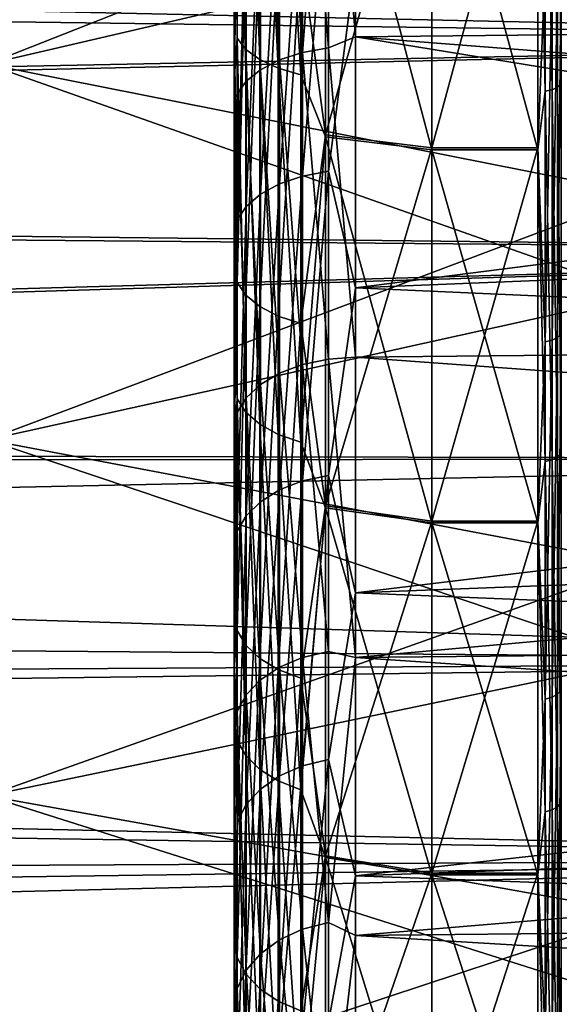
# Model space of a CAD drawing. Header units: metres. Extents: x -22 to 73, y -229 to 22.
# Tile 283 of 447: x 45.03 to 47.22, y -12.16 to -8.17. Entities that reach past the tile are written whole.
import ezdxf

# ---------------------------------------------------------------- set-up
doc = ezdxf.new("R2010")
doc.units = ezdxf.units.M
doc.layers.add('solid_509500_SW0001', color=7, linetype='CONTINUOUS')

msp = doc.modelspace()

# ---------------------------------------------------------------- linework, layer by layer
at = {"layer": 'solid_509500_SW0001'}
for points in [[(45.900002, -14.800501, 79.019104), (45.900002, -5.292499, 85.676674), (45.900002, -3.656721, 86.086014)], [(45.900002, -9.825835, 82.032745), (45.900002, -14.800501, 79.019104), (45.900002, -3.656721, 86.086014)], [(45.900002, -8.495958, 82.875603), (45.900002, -9.825835, 82.032745), (45.900002, -3.656721, 86.086014)], [(45.900002, -7.088148, 83.595612), (45.900002, -8.495958, 82.875603), (45.900002, -3.656721, 86.086014)], [(45.900002, -13.732786, 80.324203), (45.900002, -6.884075, 85.11972), (45.900002, -5.292499, 85.676674)], [(45.900002, -14.800501, 79.019104), (45.900002, -13.732786, 80.324203), (45.900002, -5.292499, 85.676674)], [(45.911854, -6.718363, 50.698425), (45.911854, -8.246448, 51.372402), (45.900002, -6.886304, 50.881172)], [(45.946892, -8.292295, 51.279957), (45.911854, -8.246448, 51.372402), (45.911854, -6.718363, 50.698425)], [(45.946892, -6.755715, 50.602234), (45.946892, -8.292295, 51.279957), (45.911854, -6.718363, 50.698425)], [(44.900002, -6.764016, 49.977497), (44.900002, -8.35231, 50.656372), (47.549999, -7.735207, 50.37249)], [(44.900002, -8.35231, 85.343628), (44.900002, -6.764016, 86.022499), (47.549999, -7.307065, 85.80925)], [(45.900002, -6.755141, 52.257286), (45.900002, -6.886304, 50.881172), (45.900002, -8.42032, 51.581303)], [(45.900002, -8.179381, 52.947998), (45.900002, -6.755141, 52.257286), (45.900002, -8.42032, 51.581303)], [(45.91214, -7.651793, 52.795547), (45.900002, -6.755141, 52.257286), (45.900002, -8.179381, 52.947998)], [(46.003456, -8.33368, 51.19651), (45.946892, -8.292295, 51.279957), (45.946892, -6.755715, 50.602234)], [(46.003456, -6.789432, 50.515404), (46.003456, -8.33368, 51.19651), (45.946892, -6.755715, 50.602234)], [(46.078857, -8.368638, 51.126026), (46.003456, -8.33368, 51.19651), (46.003456, -6.789432, 50.515404)], [(46.078857, -6.817911, 50.442062), (46.078857, -8.368638, 51.126026), (46.003456, -6.789432, 50.515404)], [(46.169514, -8.395508, 51.07185), (46.078857, -8.368638, 51.126026), (46.078857, -6.817911, 50.442062)], [(46.169514, -6.839801, 50.385689), (46.169514, -8.395508, 51.07185), (46.078857, -6.817911, 50.442062)], [(46.169514, -6.839801, 50.385689), (46.270592, -7.073465, 50.435886), (46.169514, -8.395508, 51.07185)], [(45.900002, -12.550391, 81.52639), (45.900002, -8.418159, 84.419807), (45.900002, -6.884075, 85.11972)], [(45.911854, -7.751321, 84.864105), (45.900002, -6.884075, 85.11972), (45.900002, -8.418159, 84.419807)], [(45.900002, -13.732786, 80.324203), (45.900002, -12.550391, 81.52639), (45.900002, -6.884075, 85.11972)], [(45.911854, -8.246448, 51.372402), (45.900002, -8.42032, 51.581303), (45.900002, -6.886304, 50.881172)], [(46.28146, -6.959199, 83.120453), (46.391273, -6.873407, 83.144073), (46.391273, -8.241405, 82.445274)], [(46.391273, -8.241405, 82.445274), (46.391273, -6.873407, 83.144073), (53.890381, -8.165112, 82.338097)], [(47.159607, -6.893928, 50.2463), (47.159607, -8.461945, 50.937889), (47.12904, -7.116448, 50.329159)], [(47.187275, -6.888888, 50.259277), (47.187275, -8.455759, 50.950359), (47.159607, -6.893928, 50.2463)], [(47.187275, -8.455759, 50.950359), (47.159607, -8.461945, 50.937889), (47.159607, -6.893928, 50.2463)], [(47.209358, -6.881027, 50.279522), (47.209358, -8.446109, 50.969818), (47.187275, -6.888888, 50.259277)], [(47.209358, -8.446109, 50.969818), (47.187275, -8.455759, 50.950359), (47.187275, -6.888888, 50.259277)], [(47.223732, -6.871096, 50.305096), (47.223732, -8.43392, 50.994396), (47.209358, -6.881027, 50.279522)], [(47.223732, -8.43392, 50.994396), (47.209358, -8.446109, 50.969818), (47.209358, -6.881027, 50.279522)], [(46.084198, -7.000214, 83.209564), (46.177361, -6.975108, 83.155014), (46.177361, -8.305513, 82.468765)], [(46.177361, -6.975108, 83.155014), (46.28146, -6.959199, 83.120453), (46.28146, -8.286571, 82.435768)], [(46.177361, -8.305513, 82.468765), (46.177361, -6.975108, 83.155014), (46.28146, -8.286571, 82.435768)], [(46.28146, -8.286571, 82.435768), (46.28146, -6.959199, 83.120453), (46.391273, -8.241405, 82.445274)], [(46.006557, -7.033284, 83.281418), (46.084198, -7.000214, 83.209564), (46.084198, -8.335408, 82.520844)], [(46.084198, -8.335408, 82.520844), (46.084198, -7.000214, 83.209564), (46.177361, -8.305513, 82.468765)], [(45.94825, -7.072692, 83.367043), (46.006557, -7.033284, 83.281418), (46.006557, -8.374785, 82.589439)], [(46.006557, -8.374785, 82.589439), (46.006557, -7.033284, 83.281418), (46.084198, -8.335408, 82.520844)], [(45.91214, -7.116504, 83.462234), (45.900002, -8.495958, 82.875603), (45.900002, -7.088148, 83.595612)], [(45.91214, -7.116504, 83.462234), (45.94825, -7.072692, 83.367043), (45.94825, -8.421711, 82.671188)], [(45.94825, -8.421711, 82.671188), (45.94825, -7.072692, 83.367043), (46.006557, -8.374785, 82.589439)], [(46.169514, -7.891431, 85.16893), (46.270592, -8.638904, 84.849373), (46.270592, -7.064972, 85.567528)], [(46.169514, -8.395508, 51.07185), (46.270592, -7.073465, 50.435886), (46.270592, -8.647049, 51.154808)], [(46.270592, -7.064972, 85.567528), (46.270592, -8.638904, 84.849373), (46.700001, -7.10778, 85.674332)], [(46.270592, -7.073465, 50.435886), (46.700001, -7.11661, 50.329224), (46.700001, -8.699568, 51.052433)], [(46.270592, -8.647049, 51.154808), (46.270592, -7.073465, 50.435886), (46.700001, -8.699568, 51.052433)], [(45.91214, -8.473879, 82.76207), (45.900002, -8.495958, 82.875603), (45.91214, -7.116504, 83.462234)], [(45.91214, -8.473879, 82.76207), (45.91214, -7.116504, 83.462234), (45.94825, -8.421711, 82.671188)], [(46.270592, -8.638904, 84.849373), (46.700001, -8.691408, 84.951752), (46.700001, -7.10778, 85.674332)], [(47.12904, -7.107903, 85.674278), (46.700001, -7.10778, 85.674332), (46.700001, -8.691408, 84.951752)], [(47.12904, -8.691399, 84.951759), (47.12904, -7.107903, 85.674278), (46.700001, -8.691408, 84.951752)], [(47.12904, -7.116448, 50.329159), (47.12904, -8.699594, 51.052444), (46.700001, -7.11661, 50.329224)], [(47.12904, -8.699594, 51.052444), (46.700001, -8.699568, 51.052433), (46.700001, -7.11661, 50.329224)], [(47.159607, -7.953879, 85.304794), (47.12904, -7.107903, 85.674278), (47.12904, -8.691399, 84.951759)], [(47.159607, -8.461945, 50.937889), (47.12904, -8.699594, 51.052444), (47.12904, -7.116448, 50.329159)], [(44.900002, -8.35231, 85.343628), (47.549999, -7.307065, 85.80925), (47.549999, -8.876768, 85.081146)], [(50.400002, -7.378871, 48.339069), (50.400002, -8.253526, 48.689919), (23.489525, -7.88971, 48.538437)], [(50.400002, -8.253526, 87.310081), (50.400002, -7.378871, 87.660934), (23.572094, -7.667694, 87.550102)], [(46.177361, -8.805407, 53.829906), (46.28146, -8.785324, 53.862225), (46.28146, -7.482656, 53.13163)], [(46.177361, -7.499761, 53.097641), (46.177361, -8.805407, 53.829906), (46.28146, -7.482656, 53.13163)], [(46.28146, -7.482656, 53.13163), (46.28146, -8.785324, 53.862225), (46.391273, -7.94308, 53.388557)], [(46.006557, -8.878848, 53.711723), (46.084198, -8.8371, 53.778904), (46.084198, -7.526755, 53.044003)], [(46.006557, -7.562313, 52.973351), (46.006557, -8.878848, 53.711723), (46.084198, -7.526755, 53.044003)], [(46.084198, -8.8371, 53.778904), (46.177361, -8.805407, 53.829906), (46.177361, -7.499761, 53.097641)], [(46.084198, -7.526755, 53.044003), (46.084198, -8.8371, 53.778904), (46.177361, -7.499761, 53.097641)], [(45.94825, -8.928597, 53.631664), (46.006557, -8.878848, 53.711723), (46.006557, -7.562313, 52.973351)], [(45.94825, -7.604686, 52.889153), (45.94825, -8.928597, 53.631664), (46.006557, -7.562313, 52.973351)], [(45.91214, -8.983905, 53.54266), (45.94825, -8.928597, 53.631664), (45.94825, -7.604686, 52.889153)], [(45.91214, -7.651793, 52.795547), (45.91214, -8.983905, 53.54266), (45.94825, -7.604686, 52.889153)], [(45.91214, -7.651793, 52.795547), (45.900002, -8.179381, 52.947998), (45.91214, -8.983905, 53.54266)], [(46.391273, -7.94308, 53.388557), (53.890381, -8.301043, 53.740173), (53.890381, -7.627604, 53.368881)], [(50.400002, -8.253526, 87.310081), (23.572094, -7.667694, 87.550102), (23.100544, -8.798818, 87.067795)], [(44.900002, -8.35231, 50.656372), (47.549999, -9.287823, 51.138836), (47.549999, -7.735207, 50.37249)], [(45.911854, -9.235898, 84.099037), (45.911854, -7.751321, 84.864105), (45.900002, -8.418159, 84.419807)], [(45.946892, -7.794415, 84.957863), (45.911854, -7.751321, 84.864105), (45.911854, -9.235898, 84.099037)], [(45.946892, -9.287247, 84.188545), (45.946892, -7.794415, 84.957863), (45.911854, -9.235898, 84.099037)], [(46.003456, -7.833316, 85.042496), (45.946892, -7.794415, 84.957863), (45.946892, -9.287247, 84.188545)], [(46.003456, -9.333597, 84.269341), (46.003456, -7.833316, 85.042496), (45.946892, -9.287247, 84.188545)], [(46.078857, -7.866175, 85.113983), (46.003456, -7.833316, 85.042496), (46.003456, -9.333597, 84.269341)], [(50.400002, -8.253526, 48.689919), (23.067961, -8.876417, 48.968204), (23.489525, -7.88971, 48.538437)], [(46.078857, -9.372749, 84.337585), (46.078857, -7.866175, 85.113983), (46.003456, -9.333597, 84.269341)], [(46.169514, -7.891431, 85.16893), (46.078857, -7.866175, 85.113983), (46.078857, -9.372749, 84.337585)], [(46.169514, -9.402843, 84.390038), (46.169514, -7.891431, 85.16893), (46.078857, -9.372749, 84.337585)], [(46.169514, -9.402843, 84.390038), (46.270592, -8.638904, 84.849373), (46.169514, -7.891431, 85.16893)], [(47.223732, -7.927537, 85.247482), (47.209358, -7.938994, 85.272415), (47.209358, -9.459516, 84.488831)], [(47.223732, -9.445864, 84.465027), (47.223732, -7.927537, 85.247482), (47.209358, -9.459516, 84.488831)], [(46.28146, -8.785324, 53.862225), (46.391273, -9.25737, 54.183784), (46.391273, -7.94308, 53.388557)], [(46.391273, -7.94308, 53.388557), (46.391273, -9.25737, 54.183784), (53.890381, -8.301043, 53.740173)], [(47.159607, -9.477251, 84.519745), (47.159607, -7.953879, 85.304794), (47.12904, -8.691399, 84.951759)], [(47.187275, -7.948065, 85.292145), (47.159607, -7.953879, 85.304794), (47.159607, -9.477251, 84.519745)], [(47.187275, -9.470324, 84.507668), (47.187275, -7.948065, 85.292145), (47.159607, -9.477251, 84.519745)], [(47.209358, -7.938994, 85.272415), (47.187275, -7.948065, 85.292145), (47.187275, -9.470324, 84.507668)], [(47.209358, -9.459516, 84.488831), (47.209358, -7.938994, 85.272415), (47.187275, -9.470324, 84.507668)], [(46.391273, -8.241405, 82.445274), (53.890381, -8.165112, 82.338097), (53.890381, -8.824316, 81.942078)], [(45.900002, -8.179381, 52.947998), (45.900002, -8.42032, 51.581303), (45.900002, -9.883996, 52.418537)], [(45.900002, -9.533786, 53.767223), (45.900002, -8.179381, 52.947998), (45.900002, -9.883996, 52.418537)], [(45.91214, -8.983905, 53.54266), (45.900002, -8.179381, 52.947998), (45.900002, -9.533786, 53.767223)], [(45.911854, -8.246448, 51.372402), (45.911854, -9.707761, 52.181015), (45.900002, -8.42032, 51.581303)], [(45.946892, -9.761732, 52.093067), (45.911854, -9.707761, 52.181015), (45.911854, -8.246448, 51.372402)], [(45.946892, -8.292295, 51.279957), (45.946892, -9.761732, 52.093067), (45.911854, -8.246448, 51.372402)], [(46.28146, -8.286571, 82.435768), (46.391273, -8.241405, 82.445274), (46.391273, -9.539091, 81.62323)], [(46.391273, -8.241405, 82.445274), (53.890381, -8.824316, 81.942078), (53.890381, -9.464011, 81.516006)], [(46.391273, -8.241405, 82.445274), (53.890381, -9.464011, 81.516006), (46.391273, -9.539091, 81.62323)], [(50.400002, -8.253526, 48.689919), (50.400002, -9.111559, 49.079655), (23.067961, -8.876417, 48.968204)], [(50.400002, -9.111559, 86.920349), (50.400002, -8.253526, 87.310081), (23.100544, -8.798818, 87.067795)], [(46.003456, -9.810452, 52.01368), (45.946892, -9.761732, 52.093067), (45.946892, -8.292295, 51.279957)], [(46.003456, -8.33368, 51.19651), (46.003456, -9.810452, 52.01368), (45.946892, -8.292295, 51.279957)], [(46.177361, -8.305513, 82.468765), (46.28146, -8.286571, 82.435768), (46.28146, -9.547223, 81.63485)], [(46.28146, -8.286571, 82.435768), (46.391273, -9.539091, 81.62323), (46.28146, -9.547223, 81.63485)], [(46.084198, -8.335408, 82.520844), (46.177361, -8.305513, 82.468765), (46.177361, -9.569048, 81.666016)], [(46.177361, -8.305513, 82.468765), (46.28146, -9.547223, 81.63485), (46.177361, -9.569048, 81.666016)], [(46.391273, -9.25737, 54.183784), (53.890381, -8.956152, 54.142246), (53.890381, -8.301043, 53.740173)], [(44.900002, -8.35231, 50.656372), (44.900002, -9.873354, 51.474888), (47.549999, -9.287823, 51.138836)], [(44.900002, -9.873354, 84.525116), (44.900002, -8.35231, 85.343628), (47.549999, -8.876768, 85.081146)], [(46.078857, -9.851604, 51.946621), (46.003456, -9.810452, 52.01368), (46.003456, -8.33368, 51.19651)], [(46.078857, -8.368638, 51.126026), (46.078857, -9.851604, 51.946621), (46.003456, -8.33368, 51.19651)], [(46.006557, -8.374785, 82.589439), (46.084198, -8.335408, 82.520844), (46.084198, -9.60349, 81.715202)], [(46.169514, -9.883234, 51.895077), (46.078857, -9.851604, 51.946621), (46.078857, -8.368638, 51.126026)], [(46.169514, -8.395508, 51.07185), (46.169514, -9.883234, 51.895077), (46.078857, -8.368638, 51.126026)], [(46.084198, -8.335408, 82.520844), (46.177361, -9.569048, 81.666016), (46.084198, -9.60349, 81.715202)], [(45.94825, -8.421711, 82.671188), (46.006557, -8.374785, 82.589439), (46.006557, -9.648858, 81.779999)], [(46.006557, -8.374785, 82.589439), (46.084198, -9.60349, 81.715202), (46.006557, -9.648858, 81.779999)], [(46.169514, -8.395508, 51.07185), (46.270592, -8.647049, 51.154808), (46.169514, -9.883234, 51.895077)], [(45.900002, -11.263192, 82.615608), (45.900002, -9.88194, 83.582771), (45.900002, -8.418159, 84.419807)], [(45.911854, -9.235898, 84.099037), (45.900002, -8.418159, 84.419807), (45.900002, -9.88194, 83.582771)], [(45.900002, -12.550391, 81.52639), (45.900002, -11.263192, 82.615608), (45.900002, -8.418159, 84.419807)], [(45.911854, -9.707761, 52.181015), (45.900002, -9.883996, 52.418537), (45.900002, -8.42032, 51.581303)], [(45.91214, -8.473879, 82.76207), (45.94825, -8.421711, 82.671188), (45.94825, -9.702923, 81.857208)], [(45.94825, -8.421711, 82.671188), (46.006557, -9.648858, 81.779999), (45.94825, -9.702923, 81.857208)], [(47.209358, -8.446109, 50.969818), (47.209358, -9.942802, 51.798008), (47.187275, -8.455759, 50.950359)], [(47.223732, -8.43392, 50.994396), (47.223732, -9.928453, 51.821392), (47.209358, -8.446109, 50.969818)], [(47.223732, -9.928453, 51.821392), (47.209358, -9.942802, 51.798008), (47.209358, -8.446109, 50.969818)], [(45.91214, -8.473879, 82.76207), (45.91214, -9.763027, 81.943047), (45.900002, -8.495958, 82.875603)], [(45.91214, -8.473879, 82.76207), (45.94825, -9.702923, 81.857208), (45.91214, -9.763027, 81.943047)], [(47.159607, -8.461945, 50.937889), (47.159607, -9.961444, 51.767632), (47.12904, -8.699594, 51.052444)], [(47.187275, -8.455759, 50.950359), (47.187275, -9.954163, 51.779495), (47.159607, -8.461945, 50.937889)], [(47.187275, -9.954163, 51.779495), (47.159607, -9.961444, 51.767632), (47.159607, -8.461945, 50.937889)], [(47.209358, -9.942802, 51.798008), (47.187275, -9.954163, 51.779495), (47.187275, -8.455759, 50.950359)], [(45.91214, -9.763027, 81.943047), (45.900002, -9.825835, 82.032745), (45.900002, -8.495958, 82.875603)], [(46.169514, -9.402843, 84.390038), (46.270592, -10.140717, 83.990555), (46.270592, -8.638904, 84.849373)], [(46.169514, -9.883234, 51.895077), (46.270592, -8.647049, 51.154808), (46.270592, -10.148447, 52.014351)], [(46.270592, -8.638904, 84.849373), (46.270592, -10.140717, 83.990555), (46.700001, -8.691408, 84.951752)], [(46.270592, -8.647049, 51.154808), (46.700001, -8.699568, 51.052433), (46.700001, -10.209974, 51.917122)], [(46.270592, -10.148447, 52.014351), (46.270592, -8.647049, 51.154808), (46.700001, -10.209974, 51.917122)], [(46.270592, -10.140717, 83.990555), (46.700001, -10.202467, 84.087639), (46.700001, -8.691408, 84.951752)], [(47.12904, -8.691399, 84.951759), (46.700001, -8.691408, 84.951752), (46.700001, -10.202467, 84.087639)], [(47.12904, -10.202338, 84.087723), (47.12904, -8.691399, 84.951759), (46.700001, -10.202467, 84.087639)], [(47.159607, -9.477251, 84.519745), (47.12904, -8.691399, 84.951759), (47.12904, -10.202338, 84.087723)], [(47.12904, -10.210114, 51.917213), (46.700001, -10.209974, 51.917122), (46.700001, -8.699568, 51.052433)], [(47.12904, -8.699594, 51.052444), (47.12904, -10.210114, 51.917213), (46.700001, -8.699568, 51.052433)], [(47.159607, -9.961444, 51.767632), (47.12904, -10.210114, 51.917213), (47.12904, -8.699594, 51.052444)], [(50.400002, -9.111559, 86.920349), (23.100544, -8.798818, 87.067795), (22.537712, -9.960992, 86.487259)], [(46.084198, -10.076294, 54.628307), (46.177361, -10.040155, 54.676262), (46.177361, -8.805407, 53.829906)], [(46.084198, -8.8371, 53.778904), (46.084198, -10.076294, 54.628307), (46.177361, -8.805407, 53.829906)], [(46.177361, -10.040155, 54.676262), (46.28146, -10.017257, 54.70665), (46.28146, -8.785324, 53.862225)], [(46.177361, -8.805407, 53.829906), (46.177361, -10.040155, 54.676262), (46.28146, -8.785324, 53.862225)], [(46.28146, -8.785324, 53.862225), (46.28146, -10.017257, 54.70665), (46.391273, -9.25737, 54.183784)], [(46.006557, -10.123896, 54.565136), (46.084198, -10.076294, 54.628307), (46.084198, -8.8371, 53.778904)], [(46.006557, -8.878848, 53.711723), (46.006557, -10.123896, 54.565136), (46.084198, -8.8371, 53.778904)], [(50.400002, -9.111559, 49.079655), (22.571529, -9.89175, 49.475605), (23.067961, -8.876417, 48.968204)], [(44.900002, -9.873354, 84.525116), (47.549999, -8.876768, 85.081146), (47.549999, -10.375833, 84.214333)], [(45.94825, -10.180621, 54.489861), (46.006557, -10.123896, 54.565136), (46.006557, -8.878848, 53.711723)], [(45.94825, -8.928597, 53.631664), (45.94825, -10.180621, 54.489861), (46.006557, -8.878848, 53.711723)], [(45.91214, -10.243685, 54.40617), (45.94825, -10.180621, 54.489861), (45.94825, -8.928597, 53.631664)], [(45.91214, -8.983905, 53.54266), (45.91214, -10.243685, 54.40617), (45.94825, -8.928597, 53.631664)], [(46.391273, -9.25737, 54.183784), (53.890381, -9.591736, 54.574329), (53.890381, -8.956152, 54.142246)], [(45.91214, -8.983905, 53.54266), (45.900002, -9.533786, 53.767223), (45.91214, -10.243685, 54.40617)], [(50.400002, -9.951241, 86.492508), (50.400002, -9.111559, 86.920349), (22.537712, -9.960992, 86.487259)], [(50.400002, -9.111559, 49.079655), (50.400002, -9.951241, 49.507492), (22.571529, -9.89175, 49.475605)], [(45.911854, -10.645692, 83.203621), (45.911854, -9.235898, 84.099037), (45.900002, -9.88194, 83.582771)], [(45.946892, -9.287247, 84.188545), (45.911854, -9.235898, 84.099037), (45.911854, -10.645692, 83.203621)], [(44.900002, -9.873354, 51.474888), (47.549999, -10.76449, 52.041046), (47.549999, -9.287823, 51.138836)], [(45.946892, -10.704878, 83.288147), (45.946892, -9.287247, 84.188545), (45.911854, -10.645692, 83.203621)], [(46.003456, -9.333597, 84.269341), (45.946892, -9.287247, 84.188545), (45.946892, -10.704878, 83.288147)], [(46.28146, -10.017257, 54.70665), (46.391273, -10.49268, 55.096882), (46.391273, -9.25737, 54.183784)], [(46.391273, -9.25737, 54.183784), (46.391273, -10.49268, 55.096882), (53.890381, -9.591736, 54.574329)], [(46.003456, -10.758305, 83.364449), (46.003456, -9.333597, 84.269341), (45.946892, -10.704878, 83.288147)], [(46.078857, -9.372749, 84.337585), (46.003456, -9.333597, 84.269341), (46.003456, -10.758305, 83.364449)], [(46.078857, -10.803432, 83.428902), (46.078857, -9.372749, 84.337585), (46.003456, -10.758305, 83.364449)], [(46.169514, -9.402843, 84.390038), (46.078857, -9.372749, 84.337585), (46.078857, -10.803432, 83.428902)], [(46.169514, -10.838119, 83.478439), (46.169514, -9.402843, 84.390038), (46.078857, -10.803432, 83.428902)], [(46.169514, -10.838119, 83.478439), (46.270592, -10.140717, 83.990555), (46.169514, -9.402843, 84.390038)], [(47.223732, -9.445864, 84.465027), (47.209358, -9.459516, 84.488831), (47.209358, -10.903443, 83.571732)], [(47.223732, -10.887708, 83.549255), (47.223732, -9.445864, 84.465027), (47.209358, -10.903443, 83.571732)], [(46.391273, -9.539091, 81.62323), (53.890381, -9.464011, 81.516006), (53.890381, -10.083171, 81.060616)], [(47.159607, -10.923885, 83.600922), (47.159607, -9.477251, 84.519745), (47.12904, -10.202338, 84.087723)], [(47.187275, -9.470324, 84.507668), (47.159607, -9.477251, 84.519745), (47.159607, -10.923885, 83.600922)], [(47.187275, -10.9159, 83.589523), (47.187275, -9.470324, 84.507668), (47.159607, -10.923885, 83.600922)], [(47.209358, -9.459516, 84.488831), (47.187275, -9.470324, 84.507668), (47.187275, -10.9159, 83.589523)], [(47.209358, -10.903443, 83.571732), (47.209358, -9.459516, 84.488831), (47.187275, -10.9159, 83.589523)], [(45.900002, -9.533786, 53.767223), (45.900002, -9.883996, 52.418537), (45.900002, -11.265138, 53.385895)], [(45.900002, -10.80679, 54.707962), (45.900002, -9.533786, 53.767223), (45.900002, -11.265138, 53.385895)], [(45.91214, -10.243685, 54.40617), (45.900002, -9.533786, 53.767223), (45.900002, -10.80679, 54.707962)], [(46.177361, -9.569048, 81.666016), (46.28146, -9.547223, 81.63485), (46.28146, -10.731008, 80.724152)], [(46.28146, -9.547223, 81.63485), (46.391273, -9.539091, 81.62323), (46.391273, -10.755392, 80.684959)], [(46.28146, -10.731008, 80.724152), (46.28146, -9.547223, 81.63485), (46.391273, -10.755392, 80.684959)], [(46.391273, -10.755392, 80.684959), (46.391273, -9.539091, 81.62323), (53.890381, -10.083171, 81.060616)], [(46.006557, -9.648858, 81.779999), (46.084198, -9.60349, 81.715202), (46.084198, -10.79425, 80.799141)], [(46.084198, -9.60349, 81.715202), (46.177361, -9.569048, 81.666016), (46.177361, -10.755538, 80.753235)], [(46.084198, -10.79425, 80.799141), (46.084198, -9.60349, 81.715202), (46.177361, -10.755538, 80.753235)], [(46.177361, -10.755538, 80.753235), (46.177361, -9.569048, 81.666016), (46.28146, -10.731008, 80.724152)], [(46.391273, -10.49268, 55.096882), (53.890381, -10.206871, 55.035828), (53.890381, -9.591736, 54.574329)], [(45.94825, -9.702923, 81.857208), (46.006557, -9.648858, 81.779999), (46.006557, -10.845244, 80.859604)], [(46.006557, -10.845244, 80.859604), (46.006557, -9.648858, 81.779999), (46.084198, -10.79425, 80.799141)], [(45.911854, -9.707761, 52.181015), (45.911854, -11.090468, 53.117714), (45.900002, -9.883996, 52.418537)], [(45.946892, -11.152128, 53.034973), (45.911854, -11.090468, 53.117714), (45.911854, -9.707761, 52.181015)], [(45.946892, -9.761732, 52.093067), (45.946892, -11.152128, 53.034973), (45.911854, -9.707761, 52.181015)], [(45.91214, -9.763027, 81.943047), (45.94825, -9.702923, 81.857208), (45.94825, -10.906013, 80.931664)], [(45.94825, -10.906013, 80.931664), (45.94825, -9.702923, 81.857208), (46.006557, -10.845244, 80.859604)], [(45.91214, -10.973569, 81.011765), (45.900002, -9.825835, 82.032745), (45.91214, -9.763027, 81.943047)], [(45.91214, -10.973569, 81.011765), (45.91214, -9.763027, 81.943047), (45.94825, -10.906013, 80.931664)], [(46.003456, -11.207787, 52.960285), (45.946892, -11.152128, 53.034973), (45.946892, -9.761732, 52.093067)], [(46.003456, -9.810452, 52.01368), (46.003456, -11.207787, 52.960285), (45.946892, -9.761732, 52.093067)], [(45.900002, -11.072708, 81.07135), (45.900002, -14.800501, 79.019104), (45.900002, -9.825835, 82.032745)], [(45.91214, -10.973569, 81.011765), (45.900002, -11.072708, 81.07135), (45.900002, -9.825835, 82.032745)], [(46.078857, -11.2548, 52.897198), (46.003456, -11.207787, 52.960285), (46.003456, -9.810452, 52.01368)], [(46.078857, -9.851604, 51.946621), (46.078857, -11.2548, 52.897198), (46.003456, -9.810452, 52.01368)], [(44.900002, -9.873354, 51.474888), (44.900002, -11.3149, 52.426449), (47.549999, -10.76449, 52.041046)], [(44.900002, -11.3149, 83.573555), (44.900002, -9.873354, 84.525116), (47.549999, -10.375833, 84.214333)], [(45.911854, -10.645692, 83.203621), (45.900002, -9.88194, 83.582771), (45.900002, -11.263192, 82.615608)], [(45.911854, -11.090468, 53.117714), (45.900002, -11.265138, 53.385895), (45.900002, -9.883996, 52.418537)], [(46.169514, -11.290936, 52.848709), (46.078857, -11.2548, 52.897198), (46.078857, -9.851604, 51.946621)], [(46.169514, -9.883234, 51.895077), (46.169514, -11.290936, 52.848709), (46.078857, -9.851604, 51.946621)], [(46.169514, -9.883234, 51.895077), (46.270592, -10.148447, 52.014351), (46.169514, -11.290936, 52.848709)], [(50.400002, -10.770885, 49.972576), (22.004501, -10.93185, 50.069729), (22.571529, -9.89175, 49.475605)], [(50.400002, -9.951241, 49.507492), (50.400002, -10.770885, 49.972576), (22.571529, -9.89175, 49.475605)], [(50.400002, -9.951241, 86.492508), (22.537712, -9.960992, 86.487259), (22.223509, -10.54722, 86.159187)], [(50.400002, -10.770885, 86.027428), (50.400002, -9.951241, 86.492508), (22.223509, -10.54722, 86.159187)], [(47.159607, -9.961444, 51.767632), (47.159607, -11.380285, 52.728809), (47.12904, -10.210114, 51.917213)], [(47.187275, -9.954163, 51.779495), (47.187275, -11.371967, 52.739971), (47.159607, -9.961444, 51.767632)], [(47.187275, -11.371967, 52.739971), (47.159607, -11.380285, 52.728809), (47.159607, -9.961444, 51.767632)], [(47.209358, -9.942802, 51.798008), (47.209358, -11.358989, 52.757389), (47.187275, -9.954163, 51.779495)], [(47.209358, -11.358989, 52.757389), (47.187275, -11.371967, 52.739971), (47.187275, -9.954163, 51.779495)], [(47.223732, -9.928453, 51.821392), (47.223732, -11.342596, 52.779385), (47.209358, -9.942802, 51.798008)], [(47.223732, -11.342596, 52.779385), (47.209358, -11.358989, 52.757389), (47.209358, -9.942802, 51.798008)], [(46.084198, -11.234359, 55.585369), (46.177361, -11.194068, 55.629894), (46.177361, -10.040155, 54.676262)], [(46.084198, -10.076294, 54.628307), (46.084198, -11.234359, 55.585369), (46.177361, -10.040155, 54.676262)], [(46.177361, -11.194068, 55.629894), (46.28146, -11.168537, 55.658108), (46.28146, -10.017257, 54.70665)], [(46.177361, -10.040155, 54.676262), (46.177361, -11.194068, 55.629894), (46.28146, -10.017257, 54.70665)], [(46.28146, -10.017257, 54.70665), (46.28146, -11.168537, 55.658108), (46.391273, -10.49268, 55.096882)], [(46.006557, -11.287432, 55.526722), (46.084198, -11.234359, 55.585369), (46.084198, -10.076294, 54.628307)], [(46.006557, -10.123896, 54.565136), (46.006557, -11.287432, 55.526722), (46.084198, -10.076294, 54.628307)], [(46.391273, -10.755392, 80.684959), (53.890381, -10.083171, 81.060616), (53.890381, -10.680768, 80.576614)], [(45.94825, -11.350677, 55.456829), (46.006557, -11.287432, 55.526722), (46.006557, -10.123896, 54.565136)], [(45.94825, -10.180621, 54.489861), (45.94825, -11.350677, 55.456829), (46.006557, -10.123896, 54.565136)], [(46.169514, -10.838119, 83.478439), (46.270592, -11.557877, 82.998245), (46.270592, -10.140717, 83.990555)], [(46.169514, -11.290936, 52.848709), (46.270592, -10.148447, 52.014351), (46.270592, -11.565126, 53.007343)], [(46.270592, -10.140717, 83.990555), (46.270592, -11.557877, 82.998245), (46.700001, -10.202467, 84.087639)], [(46.270592, -10.148447, 52.014351), (46.700001, -10.209974, 51.917122), (46.700001, -11.635573, 52.91637)], [(46.270592, -11.565126, 53.007343), (46.270592, -10.148447, 52.014351), (46.700001, -11.635573, 52.91637)], [(45.91214, -11.420988, 55.379131), (45.94825, -11.350677, 55.456829), (45.94825, -10.180621, 54.489861)], [(45.91214, -10.243685, 54.40617), (45.91214, -11.420988, 55.379131), (45.94825, -10.180621, 54.489861)], [(46.270592, -11.557877, 82.998245), (46.700001, -11.627988, 83.089478), (46.700001, -10.202467, 84.087639)], [(47.12904, -10.202338, 84.087723), (46.700001, -10.202467, 84.087639), (46.700001, -11.627988, 83.089478)], [(47.12904, -11.628109, 83.089386), (47.12904, -10.202338, 84.087723), (46.700001, -11.627988, 83.089478)], [(47.159607, -10.923885, 83.600922), (47.12904, -10.202338, 84.087723), (47.12904, -11.628109, 83.089386)], [(45.91214, -10.243685, 54.40617), (45.900002, -10.80679, 54.707962), (45.91214, -11.420988, 55.379131)], [(46.391273, -10.49268, 55.096882), (53.890381, -10.799582, 55.525265), (53.890381, -10.206871, 55.035828)], [(47.12904, -11.635403, 52.916237), (46.700001, -11.635573, 52.91637), (46.700001, -10.209974, 51.917122)], [(47.12904, -10.210114, 51.917213), (47.12904, -11.635403, 52.916237), (46.700001, -10.209974, 51.917122)], [(47.159607, -11.380285, 52.728809), (47.12904, -11.635403, 52.916237), (47.12904, -10.210114, 51.917213)], [(44.900002, -11.3149, 83.573555), (47.549999, -10.375833, 84.214333), (47.549999, -11.78988, 83.217133)], [(46.28146, -11.168537, 55.658108), (46.391273, -11.638469, 56.120068), (46.391273, -10.49268, 55.096882)], [(46.391273, -10.49268, 55.096882), (46.391273, -11.638469, 56.120068), (53.890381, -10.799582, 55.525265)], [(50.400002, -10.770885, 86.027428), (22.223509, -10.54722, 86.159187), (21.888643, -11.133421, 85.805809)], [(45.911854, -11.969286, 82.185104), (45.911854, -10.645692, 83.203621), (45.900002, -11.263192, 82.615608)], [(45.946892, -10.704878, 83.288147), (45.911854, -10.645692, 83.203621), (45.911854, -11.969286, 82.185104)], [(46.391273, -10.755392, 80.684959), (53.890381, -10.680768, 80.576614), (53.890381, -11.254886, 80.065552)], [(45.946892, -12.035831, 82.263969), (45.946892, -10.704878, 83.288147), (45.911854, -11.969286, 82.185104)], [(46.003456, -10.758305, 83.364449), (45.946892, -10.704878, 83.288147), (45.946892, -12.035831, 82.263969)], [(44.900002, -11.3149, 52.426449), (47.549999, -12.154981, 53.07288), (47.549999, -10.76449, 52.041046)], [(46.003456, -12.0959, 82.335152), (46.003456, -10.758305, 83.364449), (45.946892, -12.035831, 82.263969)], [(46.078857, -10.803432, 83.428902), (46.003456, -10.758305, 83.364449), (46.003456, -12.0959, 82.335152)], [(46.084198, -10.79425, 80.799141), (46.177361, -10.755538, 80.753235), (46.177361, -11.855431, 79.737778)], [(46.177361, -10.755538, 80.753235), (46.28146, -10.731008, 80.724152), (46.28146, -11.828392, 79.711006)], [(46.177361, -11.855431, 79.737778), (46.177361, -10.755538, 80.753235), (46.28146, -11.828392, 79.711006)], [(46.28146, -11.828392, 79.711006), (46.28146, -10.731008, 80.724152), (46.391273, -10.755392, 80.684959)], [(46.28146, -11.828392, 79.711006), (46.391273, -10.755392, 80.684959), (46.391273, -11.879932, 79.638466)], [(46.391273, -11.879932, 79.638466), (46.391273, -10.755392, 80.684959), (53.890381, -11.254886, 80.065552)], [(50.400002, -11.568836, 85.526039), (50.400002, -10.770885, 86.027428), (21.888643, -11.133421, 85.805809)], [(50.400002, -10.770885, 49.972576), (50.400002, -11.568836, 50.473961), (22.004501, -10.93185, 50.069729)], [(46.078857, -12.146639, 82.395287), (46.078857, -10.803432, 83.428902), (46.003456, -12.0959, 82.335152)], [(46.006557, -10.845244, 80.859604), (46.084198, -10.79425, 80.799141), (46.084198, -11.898103, 79.780029)], [(46.169514, -10.838119, 83.478439), (46.078857, -10.803432, 83.428902), (46.078857, -12.146639, 82.395287)], [(46.084198, -11.898103, 79.780029), (46.084198, -10.79425, 80.799141), (46.177361, -11.855431, 79.737778)], [(46.391273, -11.638469, 56.120068), (53.890381, -11.368759, 56.041683), (53.890381, -10.799582, 55.525265)], [(45.900002, -10.80679, 54.707962), (45.900002, -11.265138, 53.385895), (45.900002, -12.552201, 54.475292)], [(45.900002, -11.987527, 55.76218), (45.900002, -10.80679, 54.707962), (45.900002, -12.552201, 54.475292)], [(45.91214, -11.420988, 55.379131), (45.900002, -10.80679, 54.707962), (45.900002, -11.987527, 55.76218)], [(46.169514, -12.185638, 82.441505), (46.169514, -10.838119, 83.478439), (46.078857, -12.146639, 82.395287)], [(46.169514, -12.185638, 82.441505), (46.270592, -11.557877, 82.998245), (46.169514, -10.838119, 83.478439)], [(45.94825, -10.906013, 80.931664), (46.006557, -10.845244, 80.859604), (46.006557, -11.95431, 79.835678)], [(46.006557, -11.95431, 79.835678), (46.006557, -10.845244, 80.859604), (46.084198, -11.898103, 79.780029)], [(45.91214, -10.973569, 81.011765), (45.94825, -10.906013, 80.931664), (45.94825, -12.021293, 79.901993)], [(45.94825, -12.021293, 79.901993), (45.94825, -10.906013, 80.931664), (46.006557, -11.95431, 79.835678)], [(47.159607, -12.282068, 82.555786), (47.159607, -10.923885, 83.600922), (47.12904, -11.628109, 83.089386)], [(47.187275, -10.9159, 83.589523), (47.159607, -10.923885, 83.600922), (47.159607, -12.282068, 82.555786)], [(47.187275, -12.27309, 82.545151), (47.187275, -10.9159, 83.589523), (47.159607, -12.282068, 82.555786)], [(47.209358, -10.903443, 83.571732), (47.187275, -10.9159, 83.589523), (47.187275, -12.27309, 82.545151)], [(47.209358, -12.259084, 82.528549), (47.209358, -10.903443, 83.571732), (47.187275, -12.27309, 82.545151)], [(47.223732, -10.887708, 83.549255), (47.209358, -10.903443, 83.571732), (47.209358, -12.259084, 82.528549)], [(47.223732, -12.241392, 82.507584), (47.223732, -10.887708, 83.549255), (47.209358, -12.259084, 82.528549)], [(50.400002, -11.568836, 50.473961), (21.374521, -11.970741, 50.745975), (22.004501, -10.93185, 50.069729)], [(45.91214, -12.095758, 79.975723), (45.900002, -11.072708, 81.07135), (45.91214, -10.973569, 81.011765)], [(45.91214, -12.095758, 79.975723), (45.91214, -10.973569, 81.011765), (45.94825, -12.021293, 79.901993)], [(45.900002, -11.072708, 81.07135), (45.900002, -15.744619, 77.621971), (45.900002, -14.800501, 79.019104)], [(45.900002, -11.072708, 81.07135), (45.900002, -12.230793, 79.994698), (45.900002, -15.744619, 77.621971)], [(45.91214, -12.095758, 79.975723), (45.900002, -12.230793, 79.994698), (45.900002, -11.072708, 81.07135)], [(45.911854, -11.090468, 53.117714), (45.911854, -12.383376, 54.174919), (45.900002, -11.265138, 53.385895)], [(45.946892, -12.452224, 54.098057), (45.911854, -12.383376, 54.174919), (45.911854, -11.090468, 53.117714)], [(45.946892, -11.152128, 53.034973), (45.946892, -12.452224, 54.098057), (45.911854, -11.090468, 53.117714)], [(50.400002, -11.568836, 85.526039), (21.888643, -11.133421, 85.805809), (21.533552, -11.717423, 85.427048)], [(46.003456, -12.514371, 54.028671), (45.946892, -12.452224, 54.098057), (45.946892, -11.152128, 53.034973)], [(46.003456, -11.207787, 52.960285), (46.003456, -12.514371, 54.028671), (45.946892, -11.152128, 53.034973)], [(46.084198, -12.301971, 56.642387), (46.177361, -12.257852, 56.683121), (46.177361, -11.194068, 55.629894)], [(46.084198, -11.234359, 55.585369), (46.084198, -12.301971, 56.642387), (46.177361, -11.194068, 55.629894)], [(46.177361, -12.257852, 56.683121), (46.28146, -12.229895, 56.708931), (46.28146, -11.168537, 55.658108)], [(46.177361, -11.194068, 55.629894), (46.177361, -12.257852, 56.683121), (46.28146, -11.168537, 55.658108)], [(46.28146, -11.168537, 55.658108), (46.28146, -12.229895, 56.708931), (46.391273, -11.638469, 56.120068)], [(46.078857, -12.566865, 53.970066), (46.003456, -12.514371, 54.028671), (46.003456, -11.207787, 52.960285)], [(46.078857, -11.2548, 52.897198), (46.078857, -12.566865, 53.970066), (46.003456, -11.207787, 52.960285)], [(46.006557, -12.360087, 56.588734), (46.084198, -12.301971, 56.642387), (46.084198, -11.234359, 55.585369)], [(46.006557, -11.287432, 55.526722), (46.006557, -12.360087, 56.588734), (46.084198, -11.234359, 55.585369)], [(45.911854, -11.969286, 82.185104), (45.900002, -11.263192, 82.615608), (45.900002, -12.550391, 81.52639)], [(45.911854, -12.383376, 54.174919), (45.900002, -12.552201, 54.475292), (45.900002, -11.265138, 53.385895)], [(46.169514, -12.607214, 53.925022), (46.078857, -12.566865, 53.970066), (46.078857, -11.2548, 52.897198)], [(46.169514, -11.290936, 52.848709), (46.169514, -12.607214, 53.925022), (46.078857, -11.2548, 52.897198)], [(46.391273, -11.879932, 79.638466), (53.890381, -11.254886, 80.065552), (53.890381, -11.804534, 79.528358)], [(44.900002, -11.3149, 52.426449), (44.900002, -12.665345, 53.503395), (47.549999, -12.154981, 53.07288)], [(44.900002, -12.665345, 82.496605), (44.900002, -11.3149, 83.573555), (47.549999, -11.78988, 83.217133)], [(45.94825, -12.429343, 56.524792), (46.006557, -12.360087, 56.588734), (46.006557, -11.287432, 55.526722)], [(45.94825, -11.350677, 55.456829), (45.94825, -12.429343, 56.524792), (46.006557, -11.287432, 55.526722)], [(46.169514, -11.290936, 52.848709), (46.270592, -11.565126, 53.007343), (46.169514, -12.607214, 53.925022)], [(45.91214, -12.506336, 56.453709), (45.94825, -12.429343, 56.524792), (45.94825, -11.350677, 55.456829)], [(45.91214, -11.420988, 55.379131), (45.91214, -12.506336, 56.453709), (45.94825, -11.350677, 55.456829)], [(47.209358, -11.358989, 52.757389), (47.209358, -12.6832, 53.840187), (47.187275, -11.371967, 52.739971)], [(47.223732, -11.342596, 52.779385), (47.223732, -12.664896, 53.860622), (47.209358, -11.358989, 52.757389)], [(47.223732, -12.664896, 53.860622), (47.209358, -12.6832, 53.840187), (47.209358, -11.358989, 52.757389)], [(46.391273, -11.638469, 56.120068), (53.890381, -11.91359, 56.584381), (53.890381, -11.368759, 56.041683)], [(47.159607, -11.380285, 52.728809), (47.159607, -12.70698, 53.813641), (47.12904, -11.635403, 52.916237)], [(47.187275, -11.371967, 52.739971), (47.187275, -12.697691, 53.824009), (47.159607, -11.380285, 52.728809)], [(47.187275, -12.697691, 53.824009), (47.159607, -12.70698, 53.813641), (47.159607, -11.380285, 52.728809)], [(47.209358, -12.6832, 53.840187), (47.187275, -12.697691, 53.824009), (47.187275, -11.371967, 52.739971)], [(45.91214, -11.420988, 55.379131), (45.900002, -11.987527, 55.76218), (45.91214, -12.506336, 56.453709)], [(46.169514, -12.185638, 82.441505), (46.270592, -12.878551, 81.880737), (46.270592, -11.557877, 82.998245)], [(46.270592, -11.557877, 82.998245), (46.270592, -12.878551, 81.880737), (46.700001, -11.627988, 83.089478)], [(50.400002, -11.568836, 85.526039), (21.533552, -11.717423, 85.427048), (21.158667, -12.29738, 85.022758)], [(50.400002, -12.343491, 84.989357), (50.400002, -11.568836, 85.526039), (21.158667, -12.29738, 85.022758)], [(50.400002, -11.568836, 50.473961), (50.400002, -12.343491, 51.010643), (21.374521, -11.970741, 50.745975)], [(46.169514, -12.607214, 53.925022), (46.270592, -11.565126, 53.007343), (46.270592, -12.885261, 54.125488)], [(46.270592, -11.565126, 53.007343), (46.700001, -11.635573, 52.91637), (46.700001, -12.963479, 54.041107)], [(46.270592, -12.885261, 54.125488), (46.270592, -11.565126, 53.007343), (46.700001, -12.963479, 54.041107)], [(46.270592, -12.878551, 81.880737), (46.700001, -12.9568, 81.965096), (46.700001, -11.627988, 83.089478)], [(46.28146, -12.229895, 56.708931), (46.391273, -12.684963, 57.244606), (46.391273, -11.638469, 56.120068)], [(46.391273, -11.638469, 56.120068), (46.391273, -12.684963, 57.244606), (53.890381, -11.91359, 56.584381)], [(47.12904, -11.628109, 83.089386), (46.700001, -11.627988, 83.089478), (46.700001, -12.9568, 81.965096)], [(47.12904, -12.956808, 81.965088), (47.12904, -11.628109, 83.089386), (46.700001, -12.9568, 81.965096)], [(47.12904, -11.635403, 52.916237), (47.12904, -12.963559, 54.04118), (46.700001, -11.635573, 52.91637)], [(47.12904, -12.963559, 54.04118), (46.700001, -12.963479, 54.041107), (46.700001, -11.635573, 52.91637)], [(47.159607, -12.282068, 82.555786), (47.12904, -11.628109, 83.089386), (47.12904, -12.956808, 81.965088)], [(47.159607, -12.70698, 53.813641), (47.12904, -12.963559, 54.04118), (47.12904, -11.635403, 52.916237)], [(44.900002, -12.665345, 82.496605), (47.549999, -11.78988, 83.217133), (47.549999, -13.109684, 82.096054)], [(46.177361, -11.855431, 79.737778), (46.28146, -11.828392, 79.711006), (46.28146, -12.830541, 78.603577)], [(46.28146, -12.830541, 78.603577), (46.28146, -11.828392, 79.711006), (46.391273, -11.879932, 79.638466)], [(46.391273, -11.879932, 79.638466), (53.890381, -11.804534, 79.528358), (53.890381, -12.328866, 78.965813)], [(46.084198, -11.898103, 79.780029), (46.177361, -11.855431, 79.737778), (46.177361, -12.859871, 78.627815)], [(46.177361, -12.859871, 78.627815), (46.177361, -11.855431, 79.737778), (46.28146, -12.830541, 78.603577)], [(46.28146, -12.830541, 78.603577), (46.391273, -11.879932, 79.638466), (46.391273, -12.903117, 78.492676)], [(46.391273, -12.903117, 78.492676), (46.391273, -11.879932, 79.638466), (53.890381, -12.328866, 78.965813)], [(46.006557, -11.95431, 79.835678), (46.084198, -11.898103, 79.780029), (46.084198, -12.906157, 78.666069)], [(46.084198, -12.906157, 78.666069), (46.084198, -11.898103, 79.780029), (46.177361, -12.859871, 78.627815)], [(46.391273, -12.684963, 57.244606), (53.890381, -12.432333, 57.15163), (53.890381, -11.91359, 56.584381)], [(45.94825, -12.021293, 79.901993), (46.006557, -11.95431, 79.835678), (46.006557, -12.967128, 78.716454)], [(46.006557, -12.967128, 78.716454), (46.006557, -11.95431, 79.835678), (46.084198, -12.906157, 78.666069)], [(50.400002, -12.343491, 51.010643), (21.038904, -12.479247, 51.110111), (21.374521, -11.970741, 50.745975)], [(45.911854, -13.195964, 81.05172), (45.911854, -11.969286, 82.185104), (45.900002, -12.550391, 81.52639)], [(45.900002, -11.987527, 55.76218), (45.900002, -12.552201, 54.475292), (45.900002, -13.734437, 55.677635)], [(45.900002, -13.065914, 56.920879), (45.900002, -11.987527, 55.76218), (45.900002, -13.734437, 55.677635)], [(45.91214, -12.506336, 56.453709), (45.900002, -11.987527, 55.76218), (45.900002, -13.065914, 56.920879)], [(45.946892, -12.035831, 82.263969), (45.911854, -11.969286, 82.185104), (45.911854, -13.195964, 81.05172)], [(45.946892, -13.269329, 81.124283), (45.946892, -12.035831, 82.263969), (45.911854, -13.195964, 81.05172)], [(45.91214, -12.095758, 79.975723), (45.94825, -12.021293, 79.901993), (45.94825, -13.039785, 78.776497)], [(46.003456, -12.0959, 82.335152), (45.946892, -12.035831, 82.263969), (45.946892, -13.269329, 81.124283)], [(45.94825, -13.039785, 78.776497), (45.94825, -12.021293, 79.901993), (46.006557, -12.967128, 78.716454)], [(45.91214, -13.12056, 78.843254), (45.900002, -12.230793, 79.994698), (45.91214, -12.095758, 79.975723)], [(45.91214, -13.12056, 78.843254), (45.91214, -12.095758, 79.975723), (45.94825, -13.039785, 78.776497)], [(46.003456, -13.335554, 81.189789), (46.003456, -12.0959, 82.335152), (45.946892, -13.269329, 81.124283)], [(46.078857, -12.146639, 82.395287), (46.003456, -12.0959, 82.335152), (46.003456, -13.335554, 81.189789)], [(44.900002, -12.665345, 53.503395), (47.549999, -13.446332, 54.224709), (47.549999, -12.154981, 53.07288)], [(46.078857, -13.391493, 81.245117), (46.078857, -12.146639, 82.395287), (46.003456, -13.335554, 81.189789)], [(46.169514, -12.185638, 82.441505), (46.078857, -12.146639, 82.395287), (46.078857, -13.391493, 81.245117)]]:
    msp.add_3dface(points, dxfattribs=at)

doc.saveas('drawing.dxf')
